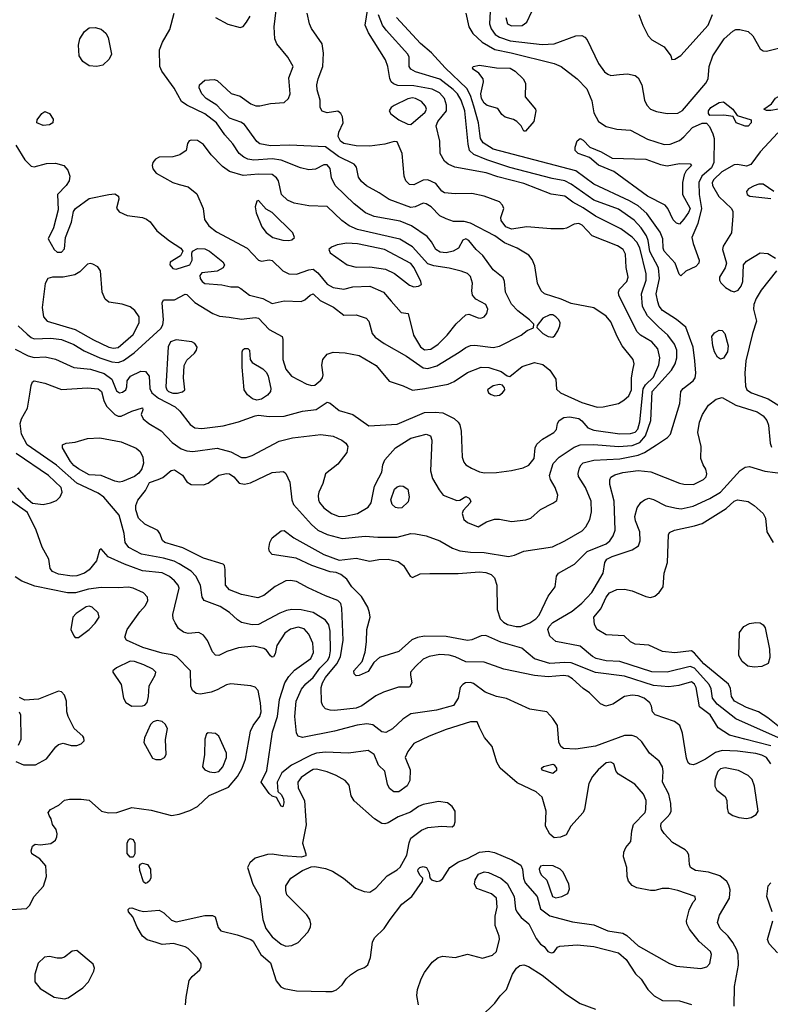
# Model space of a CAD drawing. Extents: x 1173029 to 1307123, y 522559 to 678521.
# Tile 503 of 623: x 1224190 to 1229111, y 646998 to 653452. Entities that reach past the tile are written whole.
import ezdxf

# ---------------------------------------------------------------- set-up
doc = ezdxf.new("R2010")
doc.units = 0

msp = doc.modelspace()

# ---------------------------------------------------------------- linework, layer by layer
at = {"layer": '0CON10XD'}
for points in [[(1227278.7, 653585), (1227270, 653425), (1227280.7, 653390.7), (1227307.2, 653355), (1227335, 653336.2), (1227405, 653312), (1227615, 653289.1), (1227695, 653294), (1227835, 653346.5), (1227875, 653347.8), (1227896, 653336), (1227909.5, 653319.5), (1227984.2, 653164.2), (1228025, 653110), (1228045, 653093.5), (1228065, 653086.5), (1228123.3, 653093.3), (1228175, 653097.5), (1228225, 653085.5), (1228245, 653071.1), (1228268.8, 653025), (1228285.4, 652925), (1228301.7, 652891.7), (1228325, 652864.5), (1228365, 652849.1), (1228435, 652837.7), (1228505, 652839.6), (1228535, 652857.1), (1228687.8, 653035), (1228704.3, 653065), (1228709.4, 653145), (1228733.3, 653215), (1228808.2, 653325), (1228865, 653376.9), (1228885, 653386.2), (1228912.2, 653387.8), (1228965, 653374.5), (1228995.3, 653345.3), (1229045, 653261.2), (1229065, 653248), (1229085, 653245.8), (1229165, 653265.7)], [(1228873, 646987), (1228875.6, 647115.6), (1228902.3, 647255), (1228901.1, 647325), (1228892.5, 647355), (1228865, 647404.4), (1228834.7, 647444.7), (1228782.1, 647495), (1228764.6, 647535), (1228777.1, 647582.9), (1228842.9, 647695), (1228847.8, 647747.8), (1228839.4, 647779.4), (1228825, 647804.2), (1228779.8, 647839.8), (1228705, 647863.8), (1228620, 647875), (1228588.1, 647895), (1228580.5, 647915), (1228577.8, 647975), (1228568.6, 647995), (1228551.7, 648011.7), (1228469.2, 648059.2), (1228415, 648116.9), (1228397.1, 648145), (1228392.7, 648165), (1228396.2, 648185), (1228434.5, 648225), (1228452.7, 648245), (1228461.2, 648265), (1228458.7, 648315), (1228445.3, 648375), (1228403.8, 648455), (1228408.7, 648525), (1228404.6, 648555), (1228381.5, 648591.5), (1228320, 648645), (1228267.9, 648717.9), (1228235, 648748.8), (1228205, 648759.4), (1228155, 648760), (1227965, 648689.6), (1227835, 648669.5), (1227755, 648674.2), (1227738.1, 648688.1), (1227725.5, 648715.5), (1227715, 648826.2), (1227685, 648872), (1227645.8, 648915.8), (1227535, 648932.5), (1227382, 649002), (1227315, 649016.5), (1227242, 649045), (1227165, 649100), (1227145, 649106.8), (1227112, 649105), (1227094.3, 649095), (1227077.8, 649075), (1227064.5, 649005), (1227035, 648957.5), (1226923, 648927), (1226755, 648901.2), (1226703, 648867), (1226635, 648802.9), (1226590.3, 648779.7), (1226565, 648784.3), (1226505, 648830.3), (1226465, 648837.4), (1226401.5, 648828.5), (1226255, 648788.9), (1226045, 648747.1), (1226016.7, 648755), (1226005.8, 648775), (1225993.3, 648885), (1226002.8, 648985), (1226037.1, 649062.9), (1226065, 649097.9), (1226115, 649140), (1226157.6, 649202.4), (1226207.9, 649252.1), (1226221.5, 649275), (1226228.6, 649315), (1226226.5, 649445), (1226215.8, 649485), (1226195, 649515.4), (1226115, 649566.7), (1226035, 649584.2), (1225975, 649585.3), (1225940.4, 649579.6), (1225895, 649562.5), (1225755, 649487.5), (1225715, 649485.4), (1225645, 649500), (1225617.2, 649517.2), (1225565.8, 649565.8), (1225505, 649606.1), (1225400, 649645), (1225386.7, 649666.7), (1225376.1, 649745), (1225344.6, 649805), (1225315, 649836.7), (1225235, 649885.8), (1225202.5, 649902.5), (1225132.9, 649922.9), (1224989.5, 649949.5), (1224905, 649993.1), (1224881.8, 650025), (1224874.5, 650085), (1224841.5, 650205), (1224741.1, 650321.1), (1224705, 650347.5), (1224565, 650413.2), (1224431.4, 650531.4), (1224240, 650665), (1224201.1, 650735), (1224193.4, 650805), (1224201.1, 650835), (1224242, 650905), (1224256.7, 650996.7), (1224265, 651053.8), (1224275, 651078), (1224285, 651085.7), (1224355, 651068.9), (1224465, 651028.9), (1224635, 651038.9), (1224705, 651031.5), (1224726.9, 651015), (1224741.1, 650955), (1224759.1, 650919.1), (1224815, 650863.1), (1224835, 650853.1), (1224855, 650852.9), (1224925, 650885.7), (1224995, 650906.7), (1224996.7, 650895), (1224986.2, 650865), (1225000.8, 650835), (1225035.9, 650805.9), (1225117.3, 650757.3), (1225190.4, 650680.4), (1225249.9, 650639.9), (1225285, 650626.7), (1225325, 650622.2), (1225485, 650643.3), (1225575, 650619.7), (1225645, 650582.5), (1225675, 650581.1), (1225715, 650594.6), (1225890.4, 650689.6), (1225978.1, 650711.9), (1226165, 650733.1), (1226245, 650721.2), (1226301.9, 650695), (1226327.3, 650675), (1226340.4, 650655), (1226335.5, 650615), (1226275, 650537.5), (1226194.7, 650475.3), (1226178, 650412), (1226150.8, 650355), (1226147.3, 650332.7), (1226148.6, 650305), (1226156.4, 650286.4), (1226185, 650251.9), (1226234, 650215), (1226285, 650195.6), (1226325, 650196.9), (1226405, 650214.5), (1226475, 650255.6), (1226494.6, 650285), (1226516.8, 650395), (1226545, 650448.6), (1226564.4, 650485), (1226570.5, 650535), (1226583.4, 650566.6), (1226654.8, 650645.2), (1226755, 650708), (1226855, 650734.2), (1226883.3, 650725), (1226892.5, 650695), (1226882.5, 650495), (1226895.5, 650445), (1226939.3, 650369.3), (1226965.8, 650335.8), (1227055, 650300), (1227075, 650302.5), (1227115, 650326.7), (1227136.7, 650315), (1227147.5, 650295), (1227143.3, 650285), (1227096.7, 650235), (1227090, 650215), (1227102.9, 650175), (1227125, 650155.8), (1227195, 650128.8), (1227250.2, 650159.8), (1227302.4, 650177.6), (1227335, 650178.5), (1227415, 650163.4), (1227507.4, 650172.6), (1227540, 650185), (1227605, 650242), (1227685, 650282), (1227710.7, 650299.3), (1227718, 650335), (1227701.4, 650385), (1227668.9, 650438.9), (1227663.6, 650465), (1227687.4, 650542.6), (1227727.1, 650585), (1227825, 650649.7), (1227864, 650665), (1227955, 650668.4), (1228115, 650653.5), (1228205, 650661.2), (1228255, 650679.6), (1228293.8, 650725), (1228327.6, 650825), (1228337.4, 651015), (1228463.8, 651155), (1228487.5, 651195), (1228497.6, 651235), (1228497.2, 651285), (1228482.8, 651325), (1228440, 651385), (1228378.1, 651438.1), (1228305, 651510.4), (1228272.8, 651572.8), (1228266.2, 651655), (1228298.1, 651745), (1228297.1, 651785), (1228255, 651957.1), (1228235, 651993.4), (1228205.2, 652025.2), (1228131, 652081), (1227964.5, 652164.5), (1227885, 652219), (1227815.6, 652255.6), (1227764.2, 652295), (1227675, 652307.8), (1227495, 652377.6), (1227325, 652422.4), (1227248.7, 652448.7), (1227043.3, 652485), (1227000, 652505), (1226974.3, 652525), (1226947.5, 652575), (1226943.6, 652655), (1226920.8, 652755), (1226931.2, 652785), (1226987.5, 652855), (1226987.6, 652892.4), (1226975.3, 652935), (1226942.6, 652972.6), (1226895, 652995.2), (1226775, 653017.9), (1226669.4, 653019.4), (1226640.6, 653030.6), (1226624.7, 653044.7), (1226616, 653066), (1226604.1, 653144.1), (1226588, 653188), (1226477.2, 653365), (1226455.3, 653415), (1226471.6, 653525)], [(1225562.6, 651502.6), (1225645, 651488), (1225735, 651498.9), (1225755, 651494.6), (1225825, 651421.5), (1225910, 651375), (1225916.2, 651355), (1225915.5, 651225), (1225935, 651160), (1225971.2, 651115), (1226072.7, 651062.7), (1226105, 651054.1), (1226125, 651056.5), (1226165, 651088.8), (1226176.1, 651105), (1226180, 651125), (1226171.7, 651188.3), (1226177.5, 651225), (1226205, 651259.4), (1226245, 651273.1), (1226325, 651268.5), (1226415, 651251.1), (1226528, 651185), (1226613, 651083), (1226705, 651051.9), (1226764.5, 651024.5), (1226846.6, 651033.4), (1226998.3, 651061.7), (1227039.2, 651080.8), (1227125, 651140), (1227214.4, 651174.4), (1227265, 651172.2), (1227347.5, 651145), (1227385, 651117.5), (1227403, 651113), (1227485, 651178), (1227565.7, 651204.3), (1227620.7, 651190.7), (1227665.8, 651155), (1227704.3, 651095), (1227710.2, 651030.2), (1227735.3, 651005.3), (1227875, 650943.6), (1227975, 650912.5), (1228015, 650914), (1228115, 650936.4), (1228151.5, 650958.5), (1228182.8, 650987.2), (1228201.1, 651025), (1228200.3, 651105), (1228210.4, 651155), (1228219.5, 651195), (1228211.8, 651225), (1228140, 651315), (1228106.2, 651375), (1228065, 651471.4), (1228035, 651509.1), (1227955, 651562.9), (1227805, 651590.4), (1227740, 651620), (1227630, 651655), (1227609.4, 651675), (1227585.6, 651725), (1227567.4, 651837.4), (1227550.6, 651880.6), (1227528.3, 651908.3), (1227452.5, 651955), (1227369.1, 651989.1), (1227304.4, 652035), (1227145, 652117.6), (1227105, 652129.1), (1227035, 652128.9), (1226985.3, 652145.3), (1226945, 652165.5), (1226887.3, 652225), (1226855, 652245.3), (1226835, 652248), (1226782, 652225), (1226755, 652220.9), (1226612.6, 652272.6), (1226547.6, 652317.6), (1226463, 652363), (1226430.6, 652390.6), (1226410.3, 652420.3), (1226397.5, 652485), (1226383.3, 652505), (1226279.2, 652555), (1226195, 652617.2), (1225958.3, 652628.3), (1225835, 652625.7), (1225765, 652636.9), (1225745, 652653.5), (1225665, 652764.5), (1225640.5, 652780.5), (1225565, 652806.2), (1225511, 652861), (1225482.2, 652892.2), (1225413.3, 652935), (1225384.4, 652965), (1225366, 653005), (1225368, 653025), (1225405, 653055.6), (1225465, 653059.4), (1225485, 653052.9), (1225577.4, 652967.4), (1225635, 652950.6), (1225705, 652900.9), (1225737.7, 652887.7), (1225765, 652886.5), (1225835, 652903.3), (1225925, 652908.2), (1225953.5, 652935), (1225962.9, 652965), (1225955, 653070), (1225983.3, 653145), (1225948, 653205), (1225876.7, 653293.3), (1225863.5, 653325), (1225859.5, 653405), (1225871.5, 653515)], [(1224165, 652629.2), (1224224.1, 652534.1), (1224265, 652492.2), (1224285, 652486.7), (1224365, 652508.5), (1224425, 652511.1), (1224479.2, 652495), (1224506.7, 652465), (1224518.9, 652425), (1224514.4, 652395), (1224495.9, 652364.1), (1224438.1, 652305), (1224441.5, 652205), (1224412.4, 652087.6), (1224376.7, 652015), (1224415.8, 651945), (1224435, 651927.1), (1224465, 651928.6), (1224485, 651950), (1224490.6, 652025), (1224530.8, 652125), (1224543.8, 652195), (1224556, 652215), (1224645, 652279.5), (1224773.8, 652305), (1224815, 652311.1), (1224838.1, 652295), (1224839.4, 652275), (1224825.7, 652215.7), (1224842, 652192), (1224895, 652167.5), (1224994.5, 652155.5), (1225022.5, 652145), (1225045, 652127.1), (1225088.3, 652068.3), (1225171.5, 652001.5), (1225247.1, 651955), (1225259.2, 651935), (1225245.5, 651904.5), (1225177, 651863), (1225174.3, 651845), (1225195, 651821.4), (1225215, 651817.1), (1225305.7, 651844.3), (1225320, 651875), (1225318.3, 651921.7), (1225323.8, 651935), (1225355, 651952.2), (1225405, 651949.1), (1225434, 651935), (1225521.2, 651865), (1225533.8, 651845), (1225523.9, 651826.1), (1225485, 651804), (1225385, 651793.3), (1225372, 651775), (1225374.3, 651755), (1225386, 651735), (1225405, 651723.3), (1225515, 651712.9), (1225575, 651700), (1225620.7, 651700.7), (1225640.8, 651690.8), (1225696.2, 651645), (1225784, 651625), (1225845, 651591.1), (1225925, 651609.5), (1226035, 651605.5), (1226059.2, 651615), (1226095, 651645.6), (1226115, 651654.3), (1226160.2, 651610.2), (1226247, 651567), (1226315, 651515.6), (1226395, 651518.2), (1226460.8, 651495), (1226478.2, 651475), (1226500, 651395), (1226521.3, 651371.3), (1226578.8, 651328.8), (1226725.5, 651245.5), (1226835, 651168.8), (1226865, 651165.3), (1226925, 651182.7), (1227072, 651272), (1227115, 651303.5), (1227145, 651316.4), (1227175, 651318.2), (1227295, 651303.2), (1227335, 651310.9), (1227476.7, 651385), (1227516.4, 651413.6), (1227558.3, 651431.7), (1227560, 651455), (1227533.3, 651485), (1227455, 651544.3), (1227415, 651586), (1227374.4, 651665), (1227367.8, 651735), (1227358.9, 651758.9), (1227295, 651811.5), (1227225.5, 651905), (1227183.1, 651945), (1227135, 652004), (1227115, 652014.2), (1227095, 652005.8), (1227066, 651955), (1227032, 651935), (1226985, 651924.2), (1226947.1, 651927.1), (1226917.9, 651945), (1226890.4, 651995), (1226860.7, 652030.7), (1226759.4, 652099.4), (1226685, 652131.8), (1226515, 652160.7), (1226456.4, 652186.4), (1226383.6, 652243.6), (1226258.2, 652365), (1226234.1, 652414.1), (1226226.4, 652476.4), (1226205, 652499.6), (1226185, 652499.6), (1226129.1, 652470.9), (1226085, 652468.5), (1226030.1, 652480.1), (1225905, 652531.6), (1225845, 652539.1), (1225725, 652531.6), (1225685, 652538.4), (1225660.1, 652550.1), (1225630, 652575), (1225588.5, 652638.5), (1225535, 652696.2), (1225480.6, 652775), (1225402.9, 652835), (1225285, 652891.2), (1225252.1, 652915), (1225202.7, 653002.7), (1225123.1, 653115), (1225109.4, 653145), (1225107.1, 653255), (1225125.8, 653305), (1225175, 653386.7), (1225201.9, 653495)], [(1225474, 653465), (1225555, 653422.2), (1225635, 653399.4), (1225655, 653407.5), (1225677.5, 653435), (1225701.1, 653475)], [(1227376.2, 652095), (1227346, 652135), (1227344.7, 652155.3), (1227363.5, 652215), (1227356, 652236), (1227335, 652257.8), (1227235, 652295.8), (1227155, 652312.5), (1227045, 652309.5), (1226975, 652317.5), (1226957.9, 652327.9), (1226917.6, 652377.6), (1226865, 652402.2), (1226835, 652400.6), (1226775, 652368.8), (1226745, 652371.2), (1226722.5, 652395), (1226710.5, 652425), (1226698, 652575), (1226665, 652650), (1226645, 652652.5), (1226584.3, 652635.7), (1226485, 652622.5), (1226395, 652625.8), (1226315, 652639.4), (1226292.5, 652655), (1226278.2, 652685), (1226282.7, 652715), (1226311.9, 652775), (1226306.5, 652815), (1226295, 652836.2), (1226275, 652852), (1226205, 652841.9), (1226172.4, 652852.4), (1226160, 652875), (1226160, 652925), (1226141.2, 652991.2), (1226137.9, 653025), (1226146.2, 653065), (1226178.2, 653145), (1226182.8, 653232.8), (1226173.6, 653293.6), (1226103.3, 653393.3), (1226089.5, 653425), (1226074.3, 653495)], [(1228372.5, 651602.5), (1228363.3, 651655), (1228384, 651755), (1228377.3, 651825), (1228321.3, 651931.3), (1228309.8, 652005), (1228298.9, 652035), (1228265, 652086.7), (1228217.8, 652137.8), (1228115, 652208.9), (1227955, 652268.8), (1227804.6, 652374.6), (1227765, 652394.8), (1227681, 652411), (1227403.6, 652483.6), (1227252.1, 652532.1), (1227167.5, 652567.5), (1227140, 652595), (1227130.8, 652635), (1227107.8, 652855), (1227083.5, 652925), (1227060.2, 652965), (1227031.4, 652995), (1226945, 653061.7), (1226785, 653110.6), (1226755, 653127.3), (1226743.8, 653145), (1226743.1, 653205), (1226735.4, 653225), (1226591.9, 653381.9), (1226568.6, 653415), (1226543.5, 653483.4)], [(1228525, 651773.3), (1228513.2, 651783.2), (1228487.7, 651855), (1228414.7, 651935), (1228408.2, 651955), (1228405.3, 652015), (1228388.3, 652058.3), (1228301.1, 652181.1), (1228245, 652231.1), (1228188.2, 652265), (1227955, 652373.7), (1227835, 652460.9), (1227295, 652602.3), (1227227.6, 652645), (1227212.1, 652672.1), (1227205.7, 652705), (1227197.7, 652775), (1227166.9, 652885), (1227145, 652955.4), (1227121.1, 653001.1), (1226978.8, 653135), (1226889.1, 653235), (1226818.7, 653295), (1226660.4, 653465)], [(1227114, 653494), (1227135.4, 653405.4), (1227160.6, 653360.6), (1227221.9, 653305), (1227305, 653256.2), (1227412.5, 653235), (1227694.1, 653164.1), (1227740.8, 653145), (1227845.7, 653065), (1227909.1, 652999.1), (1227940.4, 652920.4), (1227955, 652841.2), (1227984.4, 652785), (1228035, 652750.9), (1228104.6, 652734.6), (1228195, 652726.9), (1228305, 652667.7), (1228415, 652634.5), (1228455, 652636.4), (1228515, 652659.6), (1228545, 652682.7), (1228601.4, 652745), (1228665, 652772.9), (1228692.9, 652772.9), (1228711.5, 652751.5), (1228735, 652704.2), (1228742.8, 652672.8), (1228739.7, 652515), (1228725, 652481), (1228661.2, 652425), (1228643.1, 652385), (1228644.8, 652305), (1228659.5, 652215), (1228635.1, 652114.9), (1228595.8, 652025), (1228604.4, 651985.6), (1228645.6, 651875), (1228642.9, 651855), (1228622, 651835), (1228556.4, 651803.6), (1228525, 651773.3)], [(1227376.2, 653466.2), (1227388.5, 653425), (1227415, 653410.4), (1227485, 653412.9), (1227514.3, 653435), (1227546.7, 653505)], [(1228248, 653485), (1228274.5, 653415), (1228310, 653345), (1228335, 653320), (1228414.6, 653274.6), (1228458.8, 653215), (1228465, 653190), (1228485, 653193.3), (1228525, 653217.1), (1228702.5, 653415), (1228732.5, 653485)], [(1224695, 653145.5), (1224645, 653150), (1224605, 653176.7), (1224579.6, 653215), (1224576.2, 653283.8), (1224583.6, 653325), (1224615, 653373.1), (1224645, 653397.8), (1224685, 653400), (1224725, 653388.9), (1224755, 653362.2), (1224770, 653335), (1224791.3, 653225), (1224777.4, 653192.6), (1224735, 653154.4), (1224695, 653145.5)], [(1227505, 652720), (1227495, 652720), (1227476.7, 652755), (1227448.8, 652785), (1227427.1, 652797.1), (1227371.8, 652811.8), (1227350.9, 652830.9), (1227325, 652868.9), (1227255, 652890), (1227235, 652904.6), (1227217.6, 652935), (1227213, 652965), (1227230, 653045), (1227229.2, 653065), (1227200, 653100), (1227166.2, 653125), (1227158.8, 653135), (1227163.3, 653145), (1227205.6, 653154.4), (1227315, 653136.5), (1227405, 653132.9), (1227438.6, 653115), (1227490.8, 653065), (1227505.7, 653035), (1227504, 652945), (1227572, 652865), (1227574, 652855), (1227560, 652785), (1227505, 652720)], [(1226755, 652764.3), (1226847.5, 652845), (1226857.5, 652865), (1226850.8, 652885), (1226825.3, 652915.3), (1226785.8, 652935), (1226765, 652938.4), (1226735, 652932.4), (1226645, 652888.4), (1226624.5, 652875), (1226612.2, 652855), (1226623.6, 652833.6), (1226675, 652794.4), (1226735, 652766.9), (1226755, 652764.3)], [(1229115, 652856), (1229085, 652856.7), (1229067.5, 652865), (1229119.5, 652900.5), (1229145, 652938), (1229174.5, 652955.5), (1229225, 652963.1), (1229245, 652959.4), (1229262.5, 652945), (1229264, 652925), (1229255, 652914), (1229225, 652892), (1229165, 652864.4), (1229115, 652856)], [(1228965, 652754.3), (1228945, 652754.4), (1228887.5, 652775), (1228867.5, 652817.5), (1228805.4, 652825.4), (1228715, 652823.8), (1228705.8, 652835.8), (1228705.7, 652855), (1228721.9, 652875), (1228775, 652909.4), (1228805, 652913.3), (1228866.2, 652865), (1228893, 652823), (1228985.7, 652795.7), (1228986, 652775), (1228965, 652754.3)], [(1224345, 652758.6), (1224303.3, 652775), (1224303.8, 652795), (1224335, 652836.7), (1224355, 652848.8), (1224385, 652836.7), (1224408.8, 652798.8), (1224406.7, 652775), (1224385, 652761.4), (1224345, 652758.6)], [(1228515, 652111.9), (1228495, 652118.1), (1228475, 652140), (1228440, 652215), (1228420.6, 652235), (1228305, 652294.7), (1228085, 652457.5), (1227985, 652497.5), (1227925, 652547.5), (1227851.4, 652575), (1227832.2, 652595), (1227831.9, 652615), (1227845, 652656.7), (1227865, 652673.8), (1227885, 652662), (1227926.8, 652616.8), (1228001.2, 652585), (1228075, 652544), (1228295, 652537.5), (1228391.7, 652501.7), (1228435, 652493.8), (1228515, 652510), (1228585, 652506.2), (1228593.3, 652495), (1228559.4, 652460.6), (1228545.4, 652434.6), (1228536.2, 652385), (1228534.6, 652305), (1228585.4, 652215), (1228575, 652187.5), (1228545, 652143.1), (1228515, 652111.9)], [(1229160.2, 652709.8), (1229044.1, 652585.9), (1228983.3, 652503.3), (1228955, 652491.5), (1228895, 652502.1), (1228875, 652500), (1228794, 652454), (1228741.6, 652405), (1228730.7, 652385), (1228731.8, 652365), (1228773.2, 652293.2), (1228855.6, 652215), (1228864.4, 652195), (1228865.7, 652165), (1228856, 652055), (1228802.8, 651967.2), (1228796.4, 651945), (1228823.1, 651855), (1228814.4, 651825), (1228778.9, 651765), (1228777.1, 651745), (1228786.4, 651726.4), (1228817.4, 651697.4), (1228855, 651673.5), (1228875, 651668.2), (1228901.1, 651678.9), (1228920.4, 651705), (1228931.1, 651735), (1228934.5, 651845.5), (1228955, 651868.6), (1229043.9, 651923.9), (1229095, 651918.6), (1229145, 651889.2)], [(1226845, 651287.2), (1226885, 651291.1), (1226934.5, 651325), (1226992.5, 651385), (1227051.1, 651458.9), (1227115, 651518.1), (1227135, 651521.4), (1227195, 651496.9), (1227214.3, 651495.7), (1227235, 651504.2), (1227251.9, 651525), (1227258.9, 651555), (1227246.7, 651585), (1227180.4, 651620.4), (1227158.9, 651645), (1227154.5, 651675), (1227159.1, 651725), (1227145, 651768.6), (1227125, 651787.1), (1227085, 651802.3), (1227005, 651823.1), (1226905, 651837.4), (1226865, 651851.6), (1226765, 651962), (1226682.6, 652012.6), (1226405, 652077.1), (1226350.7, 652100.7), (1226301.8, 652135), (1226205, 652226.2), (1226085, 652231.8), (1225989.5, 652249.5), (1225945, 652268.8), (1225905.5, 652305), (1225887.1, 652395), (1225873.6, 652415), (1225845, 652437.2), (1225755, 652439.3), (1225655, 652430.8), (1225566.2, 652456.2), (1225519.7, 652489.7), (1225444.5, 652565), (1225395, 652632.5), (1225355, 652658.8), (1225315, 652662.5), (1225301.7, 652658.3), (1225290.7, 652639.3), (1225282, 652595), (1225240, 652565), (1225195, 652553.2), (1225105, 652550), (1225081.5, 652538.5), (1225062.9, 652515), (1225058.6, 652495), (1225062.9, 652475), (1225085.4, 652445.4), (1225194, 652384), (1225235, 652371.5), (1225295, 652356.4), (1225351.2, 652311.2), (1225392.2, 652215), (1225402.6, 652142.6), (1225430.2, 652100.2), (1225481.5, 652061.5), (1225680.6, 651955), (1225755.6, 651875.6), (1225775, 651869.2), (1225825, 651876.9), (1225845, 651872.2), (1225916.2, 651805), (1225955, 651785.8), (1226005.5, 651784.5), (1226085, 651811.8), (1226115, 651815.5), (1226145, 651792.1), (1226205, 651717.1), (1226245, 651695.4), (1226315, 651686.4), (1226375, 651699.6), (1226485, 651704.6), (1226575.8, 651665), (1226626.2, 651606.2), (1226691.7, 651531.7), (1226737, 651527), (1226771.5, 651385), (1226816.8, 651306.8), (1226845, 651287.2)], [(1229135, 652326.2), (1229065, 652373.8), (1229035, 652372.5), (1229005, 652362), (1228967.7, 652342.3), (1228954.1, 652325.9), (1228958.8, 652305), (1228976.7, 652295), (1229115, 652280)], [(1225955, 652003.5), (1225975, 652009.2), (1225991.2, 652025), (1225980, 652055), (1225845, 652188.9), (1225805, 652208.8), (1225755, 652267.5), (1225745, 652262.5), (1225734.3, 652225), (1225740, 652185), (1225778.6, 652095), (1225805, 652055.8), (1225848.8, 652025), (1225915, 652007.5), (1225955, 652003.5)], [(1224161.4, 651291.4), (1224245, 651248.4), (1224285, 651236.8), (1224358.3, 651241.7), (1224425, 651227.3), (1224545, 651171.5), (1224655, 651161.2), (1224745, 651132.7), (1224795.4, 651095), (1224825, 651020), (1224845, 651005.4), (1224865, 651010), (1224885.6, 651025), (1224893.1, 651045), (1224894.5, 651085.5), (1224915.7, 651115), (1224985, 651148.5), (1225015, 651146.4), (1225038.2, 651115), (1225043.1, 651035), (1225057.1, 651005), (1225100.8, 650970.8), (1225208.5, 650915), (1225239.3, 650885), (1225307.4, 650797.4), (1225337.6, 650777.6), (1225385, 650772.7), (1225525, 650790.4), (1225625, 650816.7), (1225733.3, 650855), (1225755, 650859.4), (1225825, 650850.5), (1225925, 650852.5), (1226045, 650886.9), (1226133, 650897), (1226205, 650945.7), (1226225, 650938), (1226285, 650889.5), (1226373.6, 650863.6), (1226479.3, 650789.3), (1226665, 650801.5), (1226845, 650876.5), (1226915, 650880), (1226964, 650874), (1227037.6, 650837.6), (1227064.6, 650814.6), (1227075.4, 650795.4), (1227085.4, 650755), (1227091.5, 650585), (1227101.9, 650551.9), (1227115.7, 650535), (1227151.9, 650511.9), (1227205, 650489.1), (1227237.5, 650482.5), (1227315, 650484.6), (1227415, 650497.1), (1227490, 650515), (1227527.1, 650532.9), (1227561.8, 650575), (1227570, 650645), (1227580.9, 650669.1), (1227617.6, 650702.4), (1227691.2, 650745), (1227708.8, 650765), (1227716.2, 650805), (1227726.2, 650825), (1227756.6, 650843.4), (1227795, 650847.9), (1227855, 650837.1), (1227875, 650823.3), (1227915.7, 650775.7), (1227955, 650761.3), (1228125, 650738.1), (1228195, 650739.5), (1228225, 650748), (1228241.7, 650768.3), (1228256.2, 650815), (1228277.2, 651032.8), (1228291.8, 651058.2), (1228345, 651108.1), (1228379.9, 651190.1), (1228387, 651235), (1228373.4, 651295), (1228335, 651340), (1228259.4, 651385), (1228235, 651408.9), (1228117.3, 651645), (1228115.5, 651665), (1228122.5, 651685), (1228169.5, 651735), (1228179.5, 651765), (1228167, 651827), (1228162.1, 651915), (1228146.1, 651946.1), (1228109.2, 651969.2), (1227943.9, 652033.9), (1227876.9, 652105), (1227855, 652115.5), (1227825, 652111.1), (1227775, 652085.6), (1227755, 652081.8), (1227671.2, 652081.2), (1227515, 652093.1), (1227415, 652078.8), (1227376.2, 652095)], [(1226775, 651701.2), (1226805, 651704), (1226823.3, 651715), (1226820.8, 651735), (1226775.3, 651825), (1226755, 651852.7), (1226582, 651945), (1226405, 651983.3), (1226335, 651986.7), (1226271.2, 651975), (1226235, 651961.1), (1226215.8, 651945), (1226225, 651923.1), (1226338, 651845), (1226395, 651829.3), (1226485, 651832.7), (1226587.3, 651817.3), (1226647.1, 651787.1), (1226745, 651710.7), (1226775, 651701.2)], [(1224805, 651299.4), (1224835, 651303.6), (1224935, 651387.5), (1224973.8, 651465), (1224973.5, 651505), (1224945.3, 651545.3), (1224915, 651569.1), (1224862.8, 651587.2), (1224775, 651601.1), (1224749.8, 651619.8), (1224730.4, 651665), (1224721.1, 651805), (1224702.5, 651832.5), (1224669.8, 651849.8), (1224655, 651853.5), (1224635, 651848.5), (1224585, 651798.5), (1224551.3, 651778.7), (1224475, 651763.8), (1224405, 651764.3), (1224374.4, 651755.6), (1224357.8, 651722.2), (1224336.7, 651565), (1224346.5, 651505), (1224371.4, 651475), (1224555, 651421.6), (1224675, 651354.2), (1224774.8, 651304.8), (1224805, 651299.4)], [(1229152, 651805), (1229051.2, 651678.8), (1229018.8, 651625), (1229002.7, 651585), (1229000.9, 651555), (1229020.5, 651475), (1228993.5, 651395), (1228949.7, 651215), (1228944.1, 651135), (1228949.1, 651049.1), (1228957.5, 651025), (1228988.6, 651005), (1229096.1, 650966.1), (1229255, 650868.6)], [(1224180.4, 651445), (1224240.1, 651390.1), (1224265, 651368.8), (1224285, 651360.8), (1224395, 651365.2), (1224465, 651355.8), (1224545, 651323.5), (1224612.3, 651282.3), (1224715, 651234.8), (1224795, 651209.1), (1224835, 651203.8), (1224871.2, 651218.8), (1224941.7, 651268.3), (1225115, 651426.9), (1225127.7, 651452.3), (1225133.1, 651485), (1225124, 651595), (1225134, 651616), (1225205, 651614.4), (1225275, 651652.9), (1225285, 651650), (1225338.6, 651598.6), (1225456.5, 651526.5), (1225499.5, 651509.5), (1225562.6, 651502.6)], [(1229113.8, 648573.8), (1229085.5, 648615), (1229055, 648631.6), (1229015, 648641.7), (1228895, 648657.7), (1228795, 648661.4), (1228751.8, 648648.2), (1228685, 648604), (1228625, 648574.6), (1228605, 648568.8), (1228582.3, 648572.3), (1228571.8, 648581.8), (1228560.6, 648610.6), (1228534.7, 648775), (1228517.8, 648825), (1228482.2, 648852.2), (1228357.1, 648895), (1228338.9, 648915), (1228331.7, 648951.7), (1228320.6, 648975), (1228283.9, 649003.9), (1228245, 649020.8), (1228205, 649025.3), (1228155, 649016.5), (1228079.2, 648965), (1228031.7, 648951.7), (1227998, 648968), (1227925, 649040.6), (1227885, 649068.5), (1227815, 649132.6), (1227785, 649148.3), (1227755, 649153.5), (1227655, 649144.4), (1227564, 649154), (1227365, 649195.3), (1227235, 649241.8), (1227115, 649243.2), (1227045, 649276.1), (1227005.8, 649285.8), (1226945, 649290.9), (1226875, 649278), (1226835, 649260), (1226785, 649212.9), (1226753.1, 649175), (1226751.4, 649155), (1226761.9, 649105), (1226745, 649077.5), (1226672.8, 649077.2), (1226575.3, 649044.7), (1226525, 649020), (1226432.9, 648955), (1226395, 648940.3), (1226254.6, 648924.6), (1226225, 648925.5), (1226194.6, 648934.6), (1226176.7, 648955), (1226168.7, 648978.7), (1226166.9, 649075), (1226174.8, 649105), (1226195, 649141.3), (1226270, 649230), (1226292.4, 649275), (1226310.3, 649385), (1226302.7, 649595), (1226294.6, 649624.6), (1226275, 649645.6), (1226195, 649675.4), (1226081.7, 649728.3), (1226005, 649768.8), (1225965, 649776.2), (1225935, 649773.6), (1225865, 649737.5), (1225791.5, 649678.5), (1225752.2, 649662.2), (1225645.3, 649685.3), (1225565, 649715.5), (1225539.6, 649745), (1225538.3, 649848.3), (1225533.8, 649875), (1225525, 649883.8), (1225395, 649923.3), (1225260, 649990), (1225142, 650025), (1225127.3, 650037.3), (1225110, 650085), (1225095, 650104.5), (1225011.5, 650145), (1224968.2, 650185), (1224951.7, 650238.3), (1224952.6, 650267.4), (1224965, 650303.3), (1225015.7, 650365), (1225042.2, 650417.8), (1225097.3, 650437.3), (1225128.3, 650451.7), (1225183.4, 650496.6), (1225205, 650500.5), (1225256.7, 650466.7), (1225285, 650423.3), (1225314.1, 650404.1), (1225395, 650402), (1225425, 650413.8), (1225495, 650466), (1225545, 650476.7), (1225565, 650474.4), (1225595, 650455.6), (1225630, 650415), (1225665, 650407.1), (1225703.5, 650416.5), (1225845, 650484.3), (1225919.3, 650489.3), (1225935, 650477.5), (1225960.3, 650420.3), (1225974.6, 650305), (1225985.4, 650275), (1226102.3, 650142.3), (1226145, 650105.4), (1226205, 650076.4), (1226305, 650051.2), (1226455, 650065.9), (1226539.1, 650060.9), (1226665, 650060.9), (1226755, 650083.9), (1226785, 650082.7), (1226855, 650069.6), (1226945, 650036.4), (1227028.6, 649988.6), (1227075, 649971.5), (1227145, 649961.8), (1227235, 649959.6), (1227395, 649933.5), (1227435, 649941.1), (1227495, 649968.1), (1227682.4, 649997.6), (1227764, 650036), (1227877.4, 650102.6), (1227902.1, 650127.9), (1227927.5, 650175), (1227939.5, 650225), (1227937.5, 650295), (1227898.8, 650385), (1227853.4, 650456.6), (1227851.9, 650478.1), (1227860.9, 650515), (1227871.1, 650535), (1227885, 650546.4), (1227955, 650565.3), (1228125, 650573.2), (1228245, 650596.7), (1228287.1, 650615), (1228365.8, 650664.2), (1228436.9, 650713.1), (1228455.6, 650735), (1228516.9, 650935), (1228524.4, 651015), (1228540.6, 651035), (1228604.4, 651085), (1228618.5, 651105), (1228622.9, 651135), (1228617.1, 651215), (1228604.2, 651305), (1228556.4, 651436.4), (1228496.5, 651486.5), (1228405, 651546.1), (1228382.4, 651575), (1228372.5, 651602.5)], [(1227685, 651370), (1227699.1, 651380.9), (1227717.2, 651412.8), (1227732.2, 651445), (1227733.5, 651465), (1227725.6, 651485), (1227705.6, 651505), (1227685, 651516.2), (1227665, 651517.3), (1227620, 651495), (1227581.7, 651448.3), (1227580, 651435), (1227620, 651395), (1227655, 651375.8), (1227685, 651370)], [(1228785, 651225.8), (1228765, 651240), (1228745, 651273.8), (1228733.8, 651315), (1228728.6, 651375), (1228745, 651399.2), (1228775, 651417.1), (1228795, 651414), (1228812.9, 651395), (1228835.4, 651315), (1228829.6, 651275), (1228805, 651232.5), (1228785, 651225.8)], [(1225225, 651003.4), (1225257.6, 651012.4), (1225272.9, 651025), (1225264.6, 651105), (1225267.5, 651185), (1225285, 651219.2), (1225335.7, 651265), (1225349.4, 651285), (1225354.2, 651305), (1225339.5, 651329.5), (1225319.3, 651339.3), (1225215, 651353.6), (1225178.8, 651341.2), (1225162.6, 651307.4), (1225149.2, 651045), (1225154.6, 651025), (1225166.4, 651015), (1225195, 651004), (1225225, 651003.4)], [(1225745, 650958.9), (1225717.4, 650967.4), (1225683.7, 650993.7), (1225662.2, 651025), (1225648, 651175), (1225648, 651275), (1225652.1, 651287.9), (1225665, 651297.5), (1225685, 651295.8), (1225696.2, 651285), (1225701.2, 651225), (1225713.3, 651205), (1225785, 651163.5), (1225808.6, 651138.6), (1225819.6, 651115), (1225836.2, 651035), (1225834.5, 651015), (1225815, 650990), (1225775, 650964.6), (1225745, 650958.9)], [(1227305, 650985.7), (1227335, 650990.6), (1227356, 651005), (1227371.2, 651025), (1227369.5, 651039.5), (1227355, 651056.7), (1227335, 651061.2), (1227295, 651051.4), (1227256.2, 651025), (1227263.8, 651005), (1227280, 650995), (1227305, 650985.7)], [(1226671.1, 649901.1), (1226706, 649875), (1226750, 649805), (1226765, 649796.7), (1226815, 649818.8), (1226877.9, 649822.1), (1227065, 649820.9), (1227205, 649832.5), (1227245, 649828.2), (1227282, 649815), (1227303.4, 649793.4), (1227318.5, 649745), (1227320.5, 649585), (1227340, 649525), (1227362.1, 649502.1), (1227388.5, 649488.5), (1227445, 649475.4), (1227475, 649475.4), (1227535, 649497.8), (1227572.9, 649525), (1227595, 649549.5), (1227655, 649674), (1227701.4, 649735), (1227708.6, 649805), (1227722.5, 649825), (1227827.4, 649882.6), (1227910.8, 649965), (1228035, 650017.3), (1228058.8, 650035), (1228081.7, 650068.3), (1228093.3, 650106.8), (1228088.4, 650295), (1228059.5, 650405), (1228059.4, 650435), (1228066.5, 650453.5), (1228091.9, 650468.1), (1228145, 650484.1), (1228245, 650497.8), (1228327.8, 650487.8), (1228515, 650414.5), (1228545, 650408.1), (1228607.5, 650405), (1228672.6, 650437.4), (1228690.6, 650455), (1228695.6, 650475), (1228688.6, 650505), (1228670, 650535), (1228655.7, 650575), (1228658.5, 650655), (1228636, 650745), (1228645.9, 650814.1), (1228666.9, 650865), (1228705.8, 650924.2), (1228755, 650963.6), (1228795, 650975.5), (1228884.2, 650924.2), (1229025, 650880.4), (1229064.5, 650855), (1229088.2, 650825), (1229099.7, 650795), (1229109.6, 650675), (1229119.5, 650649.5)], [(1224845, 650421.5), (1224815, 650428), (1224725, 650463.6), (1224645, 650468.6), (1224575, 650507.4), (1224545, 650529.4), (1224524.1, 650555), (1224470, 650645), (1224470, 650665), (1224494.5, 650675.5), (1224555, 650682.5), (1224635, 650706), (1224715, 650711.2), (1224855.6, 650685.6), (1224954.1, 650644.1), (1224980.4, 650620.4), (1224998.2, 650585), (1225000.9, 650545), (1224992, 650508), (1224970.7, 650479.3), (1224942.6, 650457.4), (1224865, 650424.5), (1224845, 650421.5)], [(1224175, 650383.1), (1224230.9, 650320.9), (1224275, 650283.8), (1224345, 650273.1), (1224393.3, 650285), (1224430.7, 650299.3), (1224455.7, 650325), (1224468.2, 650355), (1224461.5, 650385), (1224378.2, 650465), (1224167.8, 650607.8)], [(1229165, 648745.9), (1228885, 648869.7), (1228762.8, 648965), (1228732.4, 649005), (1228722.5, 649065), (1228709.7, 649095), (1228615, 649201.5), (1228585, 649211.7), (1228435, 649175.8), (1228335, 649177.9), (1228124.7, 649245.3), (1228035, 649249.8), (1227969.2, 649265), (1227945, 649277.8), (1227865, 649346.2), (1227705, 649376.5), (1227665, 649411.9), (1227652, 649455), (1227660.4, 649475), (1227685, 649500.8), (1227812, 649575), (1227875, 649628.5), (1227941.7, 649698.3), (1228015.6, 649824.4), (1228026.1, 649895), (1228039.1, 649915), (1228075, 649934.1), (1228205, 649976.2), (1228246.6, 650003.4), (1228258.8, 650035), (1228255.9, 650095), (1228226.9, 650166.9), (1228222.2, 650195), (1228237.2, 650252.8), (1228262.3, 650287.7), (1228285.4, 650304.6), (1228315, 650315.5), (1228345, 650307.5), (1228425, 650266.2), (1228495, 650249.2), (1228526.3, 650246.3), (1228605, 650262.8), (1228715, 650313.1), (1228783.6, 650355), (1228913.8, 650496.2), (1228945, 650518.8), (1228975, 650523.9), (1229075, 650493.1), (1229345, 650457.4)], [(1226675, 650249.5), (1226654.2, 650255), (1226631.9, 650275), (1226623.6, 650303.6), (1226646.5, 650375), (1226665, 650390.4), (1226685, 650396.2), (1226705, 650394.4), (1226734, 650375), (1226744.2, 650324.2), (1226738, 650292), (1226695, 650253.3), (1226675, 650249.5)], [(1225277.5, 646995), (1225280.8, 647045), (1225300.8, 647155), (1225320, 647180), (1225371.4, 647225), (1225380, 647245), (1225379.4, 647265), (1225355, 647304), (1225295, 647364), (1225275, 647376), (1225197.7, 647397.7), (1225125, 647390), (1225085, 647404.2), (1225025, 647420), (1224995, 647445.7), (1224959.5, 647505), (1224932.5, 647572.5), (1224903.8, 647605), (1224900.7, 647619.3), (1224910.5, 647629.5), (1224925, 647631.2), (1224972.5, 647612.5), (1225005, 647607.5), (1225105, 647615.8), (1225135, 647598.8), (1225185, 647548.8), (1225215, 647538.8), (1225405, 647580.6), (1225455, 647580), (1225470.7, 647570.7), (1225492.4, 647502.4), (1225509.1, 647479.1), (1225615, 647453.6), (1225705, 647422.2), (1225721.4, 647411.4), (1225771.9, 647325), (1225835, 647270.8), (1225871.3, 647151.3), (1225902.7, 647112.7), (1225925, 647102), (1226005, 647087.5), (1226197.7, 647082.3), (1226237.7, 647082.3), (1226267.5, 647092.5), (1226305, 647126.7), (1226330, 647165), (1226358, 647192), (1226405, 647221.4), (1226450.3, 647239.7), (1226472.4, 647257.6), (1226489.4, 647305), (1226503.1, 647405), (1226515.7, 647435), (1226580.6, 647495), (1226618.2, 647555), (1226695, 647654), (1226760, 647705), (1226830, 647805), (1226832.5, 647825), (1226815, 647842.5), (1226800.7, 647870.7), (1226803.3, 647885), (1226813.3, 647895), (1226835, 647902), (1226856.2, 647895), (1226875, 647860), (1226878.3, 647828.3), (1226890, 647815), (1226924.1, 647804.1), (1226945, 647807.5), (1226965, 647822), (1227010.6, 647895), (1227067.4, 647932.6), (1227125.2, 647954.8), (1227205, 647996.5), (1227261.8, 648001.8), (1227302.6, 647992.6), (1227415.7, 647945.7), (1227475, 647910.6), (1227487.5, 647885), (1227493.1, 647825), (1227502.9, 647795), (1227582.4, 647705), (1227603.8, 647625), (1227665, 647577.6), (1227815, 647538.5), (1227955, 647518.7), (1228045, 647480.7), (1228145, 647464.6), (1228169.5, 647449.5), (1228245, 647381.1), (1228450.8, 647265), (1228495, 647248.2), (1228655, 647233.1), (1228695, 647244.3), (1228714.2, 647265), (1228724.3, 647325), (1228718.1, 647345), (1228645, 647410.8), (1228580.9, 647490.9), (1228564.3, 647525), (1228562.5, 647545), (1228578, 647615), (1228604, 647665), (1228621.2, 647685), (1228618.8, 647705), (1228505, 647744.3), (1228445, 647757.5), (1228402.3, 647757.7), (1228355, 647743.8), (1228325, 647743.8), (1228235, 647762.2), (1228206.3, 647776.3), (1228180.8, 647805), (1228172.9, 647835), (1228170.8, 647895), (1228148.6, 647965), (1228150.6, 647995), (1228163.8, 648026.2), (1228195.8, 648065), (1228202.5, 648135), (1228215, 648177.1), (1228289.6, 648255), (1228295.4, 648275), (1228296.5, 648335), (1228280.5, 648375), (1228222.2, 648442.2), (1228115, 648507.8), (1228101.2, 648525), (1228084.4, 648574.4), (1228065.9, 648585.9), (1228035, 648580.5), (1227983.1, 648535), (1227945, 648491.4), (1227922.3, 648445), (1227893, 648277), (1227883.3, 648255), (1227804.3, 648165), (1227771.7, 648108.3), (1227736.4, 648093.6), (1227695, 648090.5), (1227665, 648113.5), (1227637.8, 648165), (1227642.3, 648265), (1227615, 648355.5), (1227575, 648391.3), (1227450.5, 648450.5), (1227340, 648545), (1227319.2, 648585), (1227287.7, 648687.7), (1227237.7, 648747.7), (1227205, 648812.5), (1227190, 648850), (1227145, 648849.2), (1226985, 648799.2), (1226875, 648756.5), (1226775, 648706.9), (1226734.6, 648655), (1226718.2, 648615), (1226750, 648535), (1226748.9, 648465), (1226729.3, 648430.7), (1226675, 648390.4), (1226641.9, 648391.9), (1226615, 648412.5), (1226602.2, 648442.2), (1226585, 648526.7), (1226543.3, 648565), (1226513.5, 648635), (1226475, 648662.7), (1226346.1, 648643.9), (1226195, 648651.3), (1226135, 648643.5), (1226105, 648634.2), (1225972.9, 648565), (1225908, 648515), (1225879.2, 648455), (1225883, 648393), (1225905, 648372.5), (1225919.2, 648345), (1225921.7, 648318.3), (1225915, 648292.5), (1225905, 648297.5), (1225873, 648353), (1225845, 648363.3), (1225825, 648380), (1225774, 648455), (1225810.3, 648529.7), (1225848, 648785), (1225881.2, 648885), (1225893.8, 648995), (1225928.2, 649105), (1225953.6, 649146.4), (1225991.6, 649188.4), (1226098.5, 649265), (1226116, 649304), (1226112.1, 649365), (1226085.5, 649425), (1226055, 649458.8), (1226015, 649470), (1225965, 649457.3), (1225928.9, 649431.1), (1225875, 649350), (1225865.7, 649294.3), (1225853.9, 649276.1), (1225845, 649274.2), (1225835, 649282), (1225808.6, 649318.6), (1225791.4, 649331.4), (1225725, 649344.6), (1225624.7, 649335.3), (1225548.8, 649311.2), (1225495, 649284.4), (1225475, 649285.7), (1225455, 649307.5), (1225421.9, 649381.9), (1225395, 649417.8), (1225365, 649434.5), (1225295, 649428.8), (1225265, 649437.1), (1225232.3, 649462.3), (1225208.5, 649498.5), (1225195.5, 649525), (1225193.4, 649553.4), (1225235.4, 649725), (1225230, 649745), (1225205, 649774.6), (1225172.3, 649802.3), (1225125, 649826.4), (1224995, 649840.3), (1224876.5, 649883.5), (1224770.4, 649930.4), (1224725, 649982.5), (1224713.8, 649975), (1224693.1, 649905), (1224645.6, 649845), (1224616, 649825), (1224565, 649806.2), (1224535, 649803.5), (1224445, 649818.5), (1224405.5, 649835.5), (1224390.8, 649855), (1224381.4, 649915), (1224338.1, 649995), (1224297.8, 650105), (1224240.9, 650220.9), (1224075, 650339.5)], [(1229171.3, 648815), (1229095.2, 648875.2), (1229034.4, 648915), (1228955, 648943.7), (1228875.5, 648985), (1228857.5, 649015), (1228849.1, 649069.1), (1228836.4, 649096.4), (1228675, 649230.4), (1228615, 649300), (1228595, 649314.7), (1228485, 649302.5), (1228405, 649310.9), (1228315, 649351.9), (1228225, 649358.6), (1228193.8, 649375), (1228153.9, 649413.9), (1228035, 649420.8), (1227976.2, 649455), (1227957.6, 649487.6), (1227953.8, 649535), (1227999.5, 649590.5), (1228035, 649665.7), (1228055.8, 649695), (1228103.9, 649716.1), (1228155, 649719.5), (1228205, 649707.3), (1228295, 649672.2), (1228325, 649664.4), (1228355, 649673.3), (1228382.4, 649697.6), (1228408.1, 649735), (1228415.6, 649824.4), (1228437.5, 649895), (1228442.5, 650075), (1228450, 650090), (1228483.3, 650105), (1228615, 650133.4), (1228665, 650150.4), (1228822, 650248), (1228873.7, 650296.3), (1228895, 650304.4), (1228965, 650294.2), (1229005, 650268.6), (1229064, 650215), (1229078.6, 650185), (1229088.1, 650095), (1229128.8, 650025)], [(1229115, 648692.8), (1228944.7, 648735.3), (1228843.2, 648763.2), (1228769.3, 648809.3), (1228716.2, 648895), (1228647.7, 648947.7), (1228625.7, 649075), (1228615, 649097.5), (1228595, 649112.4), (1228511.5, 649088.5), (1228445, 649078.1), (1228345, 649087.1), (1228155, 649148.4), (1227965, 649172.4), (1227805.6, 649235.6), (1227765, 649239), (1227665, 649231.1), (1227565, 649263.1), (1227483, 649333), (1227345, 649371.4), (1227245, 649414.5), (1227215, 649413.6), (1227155, 649387.7), (1227125, 649382.2), (1226985, 649409.7), (1226845, 649411.5), (1226797.4, 649402.6), (1226761.9, 649388.1), (1226675, 649310.5), (1226548.1, 649271.9), (1226510.8, 649239.2), (1226475, 649178.6), (1226415, 649152.5), (1226395, 649152), (1226382.5, 649165), (1226381.4, 649185), (1226434.4, 649245.6), (1226454.5, 649305.5), (1226463.6, 649375), (1226465.5, 649455), (1226487.5, 649535), (1226484.5, 649565), (1226471.8, 649601.8), (1226430.9, 649670.9), (1226366.9, 649735), (1226335, 649784.4), (1226295, 649815.8), (1226265, 649828), (1226225, 649832.5), (1226105, 649873.8), (1226003.4, 649923.4), (1225845, 649946.7), (1225828.8, 649965), (1225824, 649985), (1225830, 650025), (1225844.6, 650055.4), (1225905, 650102), (1225925, 650104), (1225986.7, 650056.7), (1226185, 649946.7), (1226285, 649908.6), (1226395, 649922.9), (1226485, 649903.5), (1226545.4, 649914.6), (1226605, 649915.4), (1226671.1, 649901.1)], [(1224105, 647617.5), (1224233.9, 647626.1), (1224254.1, 647645.9), (1224285.8, 647705), (1224346.3, 647773.7), (1224366.2, 647835), (1224362.5, 647905), (1224321.7, 647951.7), (1224270, 647985), (1224265.8, 648005), (1224273.8, 648035), (1224291.7, 648048.3), (1224325, 648044), (1224395, 648053.1), (1224425, 648074), (1224434, 648095), (1224436, 648115), (1224428.8, 648145), (1224406.4, 648176.4), (1224397.5, 648215), (1224383.3, 648235), (1224376.7, 648255), (1224393.3, 648275), (1224447, 648303), (1224485, 648336), (1224517.9, 648342.1), (1224592.4, 648342.4), (1224645.7, 648335.7), (1224726.7, 648265), (1224772.4, 648252.4), (1224827.5, 648255), (1224925, 648288.9), (1225051.7, 648271.7), (1225185, 648235.7), (1225235.5, 648244.5), (1225305, 648267.5), (1225356.2, 648295), (1225433.4, 648366.6), (1225559.1, 648420.9), (1225619.1, 648490.9), (1225649.1, 648545), (1225670, 648605), (1225702.4, 648787.6), (1225721.5, 648825), (1225763.9, 648883.9), (1225772.3, 648915), (1225767.9, 648975), (1225754.4, 649054.4), (1225735, 649077.1), (1225705, 649086.5), (1225575, 649099.4), (1225545, 649092.8), (1225485, 649059.3), (1225445, 649044.7), (1225375, 649031.2), (1225346.3, 649036.3), (1225324.2, 649055), (1225312.9, 649082.9), (1225310.6, 649185), (1225220, 649275), (1225189.7, 649289.7), (1225125, 649299.1), (1224997.6, 649337.6), (1224890, 649385), (1224878.8, 649405), (1224894.3, 649455), (1224978.6, 649571.4), (1225015, 649612), (1225030.8, 649645), (1225027.6, 649667.6), (1225001.2, 649695), (1224935, 649725.6), (1224903.2, 649733.2), (1224835, 649727.1), (1224725, 649730.4), (1224641.3, 649718.7), (1224556.7, 649695), (1224504.2, 649694.2), (1224288.5, 649738.5), (1224205, 649771.3), (1224160.3, 649800.3)], [(1224555, 649402), (1224575, 649402.5), (1224645, 649455.6), (1224685, 649496.5), (1224711.8, 649535), (1224704.6, 649565), (1224665, 649602.3), (1224645, 649607.5), (1224625, 649603.9), (1224560.1, 649559.9), (1224537.8, 649535), (1224525.5, 649455), (1224545, 649412.5), (1224555, 649402)], [(1229005, 649207.1), (1228964.1, 649214.1), (1228926.2, 649245), (1228903.8, 649285), (1228910, 649435), (1228937.5, 649475), (1228975, 649493.3), (1229015, 649501.4), (1229045, 649499.2), (1229065, 649486.2), (1229076.2, 649466.2), (1229106.4, 649325), (1229107.9, 649272.1), (1229096.9, 649233.1), (1229055, 649213.3), (1229005, 649207.1)], [(1224925, 648953.3), (1224995, 648954.2), (1225010.3, 648959.7), (1225025, 648977.5), (1225034.2, 649015), (1225038.6, 649085), (1225078.9, 649155), (1225082.2, 649175), (1225063.3, 649195), (1225005, 649224.1), (1224943.8, 649245), (1224915, 649247.8), (1224825.3, 649204.7), (1224801.4, 649185), (1224800, 649175), (1224854.5, 649094.5), (1224871.9, 649005), (1224886.9, 648976.9), (1224925, 648953.3)], [(1224165, 648588.9), (1224215, 648567.1), (1224295, 648566.9), (1224365, 648606.9), (1224427.1, 648685), (1224445, 648700.6), (1224475, 648709.4), (1224527.5, 648695), (1224565, 648693.8), (1224594, 648705), (1224612, 648725), (1224611.2, 648745), (1224604, 648755), (1224546.4, 648806.4), (1224507.5, 648885), (1224499.5, 648915), (1224497.8, 648985), (1224484.5, 649024.5), (1224465, 649045.8), (1224445, 649050.8), (1224312.7, 648997.3), (1224225, 648992), (1224188.3, 649008.3)], [(1224186.7, 648915), (1224196.2, 648895), (1224197.5, 648735), (1224181.4, 648695)], [(1225115, 648602.3), (1225140, 648615), (1225149.5, 648635), (1225147, 648733), (1225159.4, 648805), (1225145, 648834), (1225125, 648851.4), (1225091.2, 648858.8), (1225065, 648848.8), (1225048.8, 648831.2), (1225009.2, 648745), (1225004.4, 648715), (1225061.1, 648611.1), (1225082.5, 648602.5), (1225115, 648602.3)], [(1225465, 648516.8), (1225495, 648524.6), (1225520.9, 648555), (1225545.6, 648615), (1225545.6, 648645), (1225495, 648756), (1225475, 648773.8), (1225425, 648777.5), (1225415, 648770), (1225403.9, 648736.1), (1225402.5, 648635), (1225388.6, 648555), (1225404, 648535), (1225435, 648522.3), (1225465, 648516.8)], [(1227685, 648510), (1227615, 648534), (1227610, 648545), (1227625, 648556), (1227685, 648572.5), (1227695, 648567.5), (1227710, 648545), (1227708.3, 648531.7), (1227685, 648510)], [(1228955, 648215.5), (1228985, 648223.5), (1229017.4, 648242.6), (1229031.9, 648265), (1229007.2, 648427.2), (1228991.7, 648471.7), (1228965, 648498.1), (1228901.7, 648531.7), (1228815, 648548.8), (1228785, 648541.5), (1228767.5, 648525), (1228755, 648496.2), (1228747.3, 648465), (1228747.6, 648427.6), (1228761.2, 648401.2), (1228815, 648360), (1228825.7, 648335), (1228827.1, 648285), (1228835.6, 648255.6), (1228865, 648235.6), (1228905, 648223.5), (1228955, 648215.5)], [(1225935, 647380.4), (1225975, 647383.5), (1226015, 647404.2), (1226078.3, 647471.7), (1226096.9, 647503.1), (1226099.5, 647525), (1226091.5, 647555), (1226073.1, 647585), (1225941.9, 647715), (1225934.4, 647745), (1225935.6, 647775), (1225968.6, 647825), (1226045, 647874.4), (1226101.2, 647898.8), (1226125, 647902), (1226195, 647888.6), (1226241.7, 647871.7), (1226312, 647825), (1226390.6, 647760.6), (1226447.6, 647737.6), (1226485, 647733.1), (1226525, 647760), (1226599.5, 647840.5), (1226665, 647879.1), (1226685, 647897.2), (1226728.9, 647975), (1226742.5, 648057.5), (1226755, 648087.5), (1226825, 648139.1), (1226866.9, 648156.9), (1226955.8, 648165.8), (1227025, 648162), (1227037.9, 648172.1), (1227045.5, 648194.5), (1227045.4, 648265), (1227025, 648295.8), (1226995, 648318), (1226935, 648327.1), (1226835, 648308), (1226805.2, 648294.8), (1226752.7, 648257.3), (1226672, 648228), (1226605, 648186.9), (1226585, 648180.8), (1226565, 648182.9), (1226515.5, 648215), (1226381.9, 648331.9), (1226363.1, 648365), (1226349.4, 648435), (1226324.3, 648465), (1226265, 648498.5), (1226205, 648521.5), (1226135, 648538.6), (1226115, 648536.8), (1226092.9, 648525), (1226036.2, 648483.8), (1226014.7, 648455), (1226016.4, 648415), (1226058.2, 648335), (1226063.2, 648233.2), (1226067.5, 648175), (1226044.4, 648055), (1226066.7, 647985), (1226065, 647972.5), (1226035, 647962), (1225915, 647971.1), (1225845, 647983.3), (1225815, 647980.6), (1225734.3, 647955.7), (1225698.8, 647925), (1225683.8, 647895), (1225719.4, 647785), (1225764.5, 647705), (1225783.2, 647555), (1225804.2, 647495), (1225845, 647441.5), (1225905, 647393.1), (1225935, 647380.4)], [(1224915, 647962), (1224895.7, 647985.7), (1224894.3, 648055), (1224903.4, 648076.6), (1224915, 648086), (1224935, 648078.8), (1224945.6, 648055), (1224945.7, 647984.3), (1224935, 647963.8), (1224915, 647962)], [(1225015, 647791.2), (1225001.7, 647801.7), (1224976.9, 647875), (1224976, 647905), (1224983, 647917), (1224995, 647922.5), (1225028.8, 647915), (1225048.1, 647885), (1225049.2, 647825), (1225038.8, 647805), (1225025, 647794), (1225015, 647791.2)], [(1227705, 647696.7), (1227745, 647704.4), (1227783.3, 647725), (1227793.8, 647755), (1227791.2, 647785), (1227753.3, 647865), (1227732.5, 647885), (1227687.5, 647905), (1227625, 647908.9), (1227605, 647904.2), (1227595.6, 647885), (1227600, 647865), (1227611.4, 647845), (1227645, 647811.2), (1227683.6, 647705), (1227705, 647696.7)], [(1226804.7, 646995), (1226794.6, 647055.4), (1226798.5, 647095), (1226821.4, 647165), (1226843.8, 647206.2), (1226894.3, 647275), (1226934.6, 647305.4), (1226965, 647313.1), (1227045, 647305.5), (1227125, 647326.7), (1227225, 647300), (1227290.3, 647319.7), (1227315.4, 647344.6), (1227335.8, 647425), (1227334.2, 647445), (1227307.1, 647515), (1227307.1, 647575), (1227320, 647635), (1227316, 647695), (1227283.4, 647723.4), (1227187.3, 647757.3), (1227172.5, 647785), (1227176.4, 647815), (1227198.5, 647851.5), (1227235, 647867.5), (1227263.1, 647863.1), (1227344.2, 647825), (1227385, 647789.2), (1227432.2, 647705), (1227440.6, 647625), (1227449.4, 647605), (1227478.1, 647568.1), (1227528.6, 647525), (1227575, 647430), (1227605, 647392.5), (1227628.3, 647378.3), (1227653.3, 647345), (1227675, 647336.2), (1227685, 647338.8), (1227696.2, 647345), (1227715, 647372.5), (1227730.7, 647379.3), (1227845, 647387.5), (1227955, 647377.9), (1228115, 647335.5), (1228165, 647292.5), (1228227.6, 647197.6), (1228265, 647163.3), (1228308.8, 647095), (1228350, 647055), (1228405, 647023.3), (1228515, 647020.9), (1228595, 646996.4)], [(1229123.6, 647605), (1229087.1, 647705), (1229097.5, 647775), (1229114.4, 647795.6)], [(1229157.1, 647335), (1229103.7, 647393.7), (1229093.4, 647423.4), (1229128.2, 647545)], [(1224485, 647033.5), (1224508.6, 647041.4), (1224605, 647106), (1224642, 647145), (1224676, 647215), (1224680, 647235), (1224671.7, 647261.7), (1224565, 647351.2), (1224535, 647346.2), (1224485, 647307.5), (1224465, 647301.4), (1224435, 647301.4), (1224385, 647312.5), (1224353.6, 647306.4), (1224312.5, 647267.5), (1224289.2, 647195), (1224290, 647145), (1224325, 647101.2), (1224416.2, 647045), (1224485, 647033.5)], [(1227213.6, 646916.4), (1227304, 647005), (1227339.2, 647055), (1227381.9, 647095), (1227421.8, 647195), (1227448.1, 647235), (1227468.3, 647251.7), (1227495, 647256.5), (1227525, 647246.2), (1227615, 647189.6), (1227775, 647063.1), (1227865, 647003.1), (1227965, 646966.7)]]:
    msp.add_lwpolyline(points, dxfattribs=at)

doc.saveas('drawing.dxf')
